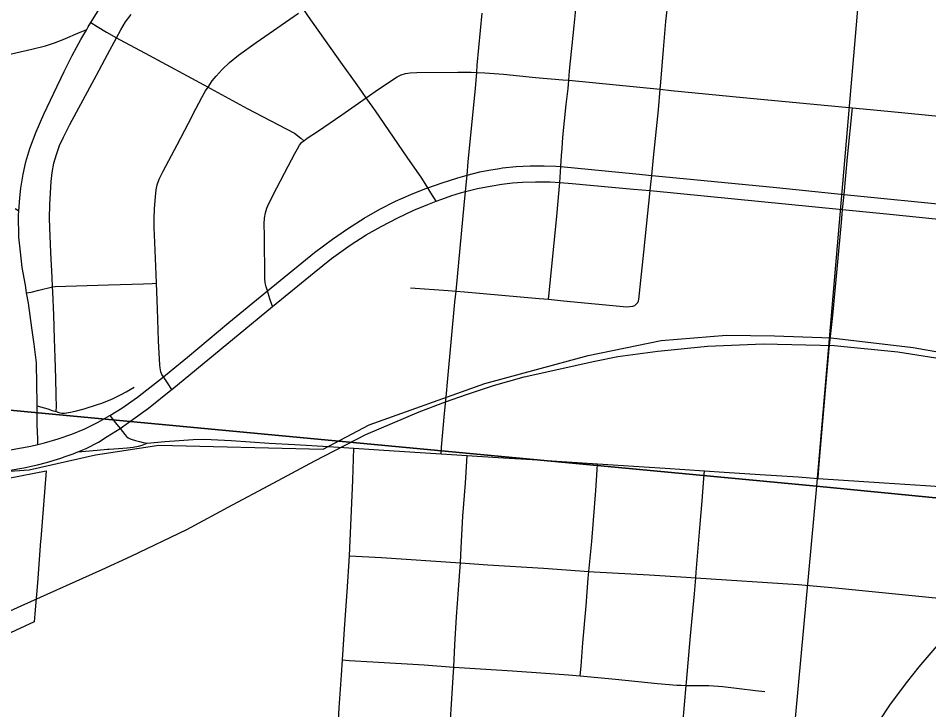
# Model space of a CAD drawing. Extents: x 0 to 34, y 0 to 22.
# Drawn here: x 7.471 to 8.075, y 19.478 to 19.937 of the extents above; entities that cross this region are included whole.
import ezdxf

# ---------------------------------------------------------------- set-up
doc = ezdxf.new("R2010")
doc.units = 0
for name, color, linetype in [('GM_X_City_Street', 7, 'Continuous'), ('GM_X_Corporation', 7, 'Continuous'), ('GM_X_County_Road', 7, 'Continuous'), ('GM_X_Rail_Line', 7, 'Continuous'), ('GM_X_State_Route', 7, 'Continuous'), ('GM_X_US_Route', 7, 'Continuous')]:
    doc.layers.add(name, color=color, linetype=linetype)

msp = doc.modelspace()

# ---------------------------------------------------------------- linework, layer by layer
at = {"layer": 'GM_X_City_Street'}
for points in [[(7.74829, 19.8157), (7.74488, 19.82134), (7.7429, 19.82455), (7.739, 19.83104), (7.72927, 19.84495), (7.70812, 19.87551), (7.70206, 19.88427), (7.69963, 19.88766), (7.69596, 19.89277), (7.68523, 19.90783), (7.66384, 19.93816), (7.66067, 19.94283), (7.65827, 19.94638), (7.62987, 19.98617), (7.6225, 19.99682), (7.6208, 19.99928)], [(7.8228, 19.75063), (7.82302, 19.75278), (7.826, 19.7813), (7.82848, 19.80586), (7.82997, 19.82325), (7.8303, 19.82802), (7.83104, 19.8386), (7.83156, 19.84595), (7.83185, 19.8506), (7.83248, 19.8582), (7.83465, 19.8797), (7.8358, 19.89047), (7.83627, 19.89585), (7.83683, 19.90204), (7.83983, 19.93206), (7.84139, 19.94746), (7.84293, 19.96286), (7.84352, 19.96865)], [(7.88002, 19.74642), (7.88129, 19.74762), (7.88203, 19.74859), (7.88244, 19.74961), (7.88265, 19.75047), (7.88405, 19.76321), (7.88602, 19.78194), (7.8878, 19.79922), (7.8902, 19.82267), (7.89061, 19.82697), (7.89127, 19.83275), (7.89248, 19.84476), (7.89571, 19.87621), (7.89697, 19.88988), (7.89742, 19.89472), (7.89908, 19.91633), (7.90067, 19.93481), (7.90224, 19.94818), (7.90403, 19.96064), (7.90435, 19.96279)], [(7.48435, 19.65441), (7.48422, 19.65805), (7.4839, 19.66742), (7.48381, 19.67613), (7.48381, 19.67997), (7.48381, 19.68189), (7.48373, 19.69397), (7.4834, 19.70852), (7.48193, 19.72085), (7.48045, 19.73179), (7.47815, 19.74798), (7.4769, 19.75494), (7.47658, 19.75669), (7.47609, 19.7599), (7.47395, 19.77181), (7.47288, 19.78201), (7.47182, 19.79187), (7.47149, 19.80651), (7.47166, 19.80899), (7.47229, 19.81801), (7.47305, 19.82443), (7.47452, 19.83363), (7.47642, 19.84185), (7.47913, 19.85073), (7.48332, 19.86174), (7.48826, 19.87342), (7.49483, 19.88731), (7.50173, 19.90161), (7.50716, 19.91238), (7.51283, 19.92282), (7.51673, 19.92951), (7.51777, 19.93129), (7.51947, 19.9341), (7.52533, 19.94378)], [(7.4964, 19.67615), (7.49647, 19.67702), (7.49662, 19.67896), (7.49653, 19.68736), (7.49619, 19.69817), (7.49571, 19.71209), (7.49539, 19.72453), (7.49491, 19.74008), (7.49419, 19.75565), (7.49402, 19.75896), (7.49372, 19.76507), (7.49299, 19.78177), (7.49226, 19.79821), (7.49207, 19.80414), (7.49211, 19.80721), (7.49221, 19.81031), (7.49233, 19.8134), (7.49323, 19.82871), (7.49389, 19.83479), (7.49501, 19.84081), (7.49666, 19.84673), (7.49874, 19.85252), (7.50124, 19.85815), (7.50543, 19.86644), (7.52312, 19.8993), (7.53057, 19.91291), (7.53647, 19.92402), (7.53928, 19.92933), (7.54249, 19.93458), (7.54619, 19.93945)], [(7.57309, 19.69082), (7.57023, 19.69518), (7.5676, 19.69921), (7.56661, 19.70072), (7.56587, 19.70264), (7.56533, 19.7053), (7.56511, 19.70691), (7.56437, 19.72313), (7.56357, 19.74427), (7.56296, 19.76131), (7.56276, 19.76715), (7.56195, 19.78829), (7.56155, 19.79799), (7.56155, 19.80404), (7.56168, 19.81078), (7.56222, 19.81858), (7.56276, 19.82316), (7.56346, 19.82663), (7.56478, 19.8303), (7.56747, 19.83568), (7.57676, 19.85305), (7.58417, 19.86732), (7.58906, 19.87689), (7.59307, 19.88434), (7.59555, 19.88887), (7.59716, 19.89129), (7.59994, 19.89547), (7.60264, 19.89869), (7.60652, 19.90311), (7.61136, 19.90774), (7.61728, 19.91259), (7.62913, 19.92099), (7.65703, 19.94037)], [(7.75164, 19.64823), (7.75203, 19.6526), (7.75402, 19.67486), (7.75506, 19.68577), (7.75624, 19.69815), (7.76081, 19.74869), (7.76157, 19.75598), (7.76255, 19.76551), (7.767, 19.81313), (7.76786, 19.82221), (7.76885, 19.83293), (7.76972, 19.84182), (7.77454, 19.89067), (7.77529, 19.90113), (7.77562, 19.90582), (7.77887, 19.94026)], [(7.51947, 19.9341), (7.52364, 19.93155), (7.52976, 19.9278), (7.53647, 19.92402), (7.53854, 19.92291), (7.5554, 19.91382), (7.59716, 19.89129), (7.5988, 19.89041), (7.62311, 19.87714), (7.65457, 19.86072), (7.65875, 19.85737), (7.66075, 19.85581)], [(7.46204, 19.9124), (7.48024, 19.91646), (7.48938, 19.91876), (7.4953, 19.92074), (7.50114, 19.9228), (7.51248, 19.92768), (7.51673, 19.92951)], [(7.63982, 19.7458), (7.63822, 19.75091), (7.63654, 19.75622), (7.63568, 19.75898), (7.63512, 19.76156), (7.63476, 19.76438), (7.63452, 19.7927), (7.63442, 19.80058), (7.63461, 19.80447), (7.63517, 19.80804), (7.63606, 19.81104), (7.63753, 19.81416), (7.64275, 19.82446), (7.6503, 19.83885), (7.65474, 19.84738), (7.65636, 19.85034), (7.65777, 19.85281), (7.65939, 19.85479), (7.66075, 19.85581), (7.66285, 19.8574), (7.66969, 19.86191), (7.68577, 19.87298), (7.69684, 19.88067), (7.70206, 19.88427), (7.71018, 19.88998), (7.72245, 19.89816), (7.72527, 19.89957), (7.72816, 19.90042), (7.73127, 19.90075), (7.73549, 19.90098), (7.76275, 19.90123), (7.77171, 19.90131), (7.77529, 19.90113), (7.78071, 19.90084), (7.79293, 19.89983), (7.81422, 19.8978), (7.83242, 19.89619), (7.83627, 19.89585), (7.89697, 19.88988), (7.90424, 19.88917), (7.95194, 19.88451), (8.02438, 19.87768), (8.04788, 19.87546), (8.09736, 19.87049)], [(8.00166, 19.63192), (8.0019, 19.63572), (8.00243, 19.64404), (8.00645, 19.69015), (8.00901, 19.71803), (8.01127, 19.73993), (8.01705, 19.80166), (8.01784, 19.81018), (8.01877, 19.82021), (8.02106, 19.84489), (8.02438, 19.87768)], [(7.47166, 19.80899), (7.46919, 19.81072)], [(7.4769, 19.75494), (7.47986, 19.75545), (7.48501, 19.75664), (7.49402, 19.75896), (7.49582, 19.75902), (7.53113, 19.76023), (7.55431, 19.76099), (7.56022, 19.76121), (7.56296, 19.76131)], [(7.73146, 19.75832), (7.75634, 19.75642), (7.76157, 19.75598), (7.76726, 19.7555), (7.8167, 19.75118), (7.8228, 19.75063), (7.83276, 19.74962), (7.87471, 19.74562), (7.87675, 19.74577), (7.87871, 19.7461), (7.88002, 19.74642)], [(7.48381, 19.67997), (7.48603, 19.67934), (7.4909, 19.67794), (7.49376, 19.67697), (7.4964, 19.67615), (7.49826, 19.67557), (7.50033, 19.67513), (7.502, 19.6751), (7.5059, 19.67588), (7.50897, 19.67651), (7.515, 19.67812), (7.52384, 19.68086), (7.52669, 19.68186), (7.52949, 19.68293), (7.53219, 19.68402), (7.53477, 19.68515), (7.53738, 19.68639), (7.54007, 19.68775), (7.5428, 19.68922), (7.54559, 19.69081), (7.54828, 19.69242)], [(7.6909, 19.58059), (7.69324, 19.63066), (7.69387, 19.65184)], [(7.75446, 19.42551), (7.75463, 19.42757), (7.75678, 19.45416), (7.75825, 19.47887), (7.75993, 19.50339), (7.7601, 19.50675), (7.76084, 19.52145), (7.76195, 19.54011), (7.76252, 19.5489), (7.76302, 19.55507), (7.76335, 19.56115), (7.764, 19.57011), (7.76442, 19.57589), (7.76507, 19.58589), (7.76614, 19.60686), (7.76787, 19.62864), (7.76877, 19.64335), (7.769, 19.64704)], [(7.84389, 19.50092), (7.84442, 19.50747), (7.84567, 19.52279), (7.84774, 19.54729), (7.84917, 19.56564), (7.84966, 19.57026), (7.85162, 19.59012), (7.8543, 19.62386), (7.85515, 19.63749), (7.85541, 19.64161)], [(7.89896, 19.28584), (7.90007, 19.31749), (7.901, 19.33649), (7.90624, 19.401), (7.907, 19.41098), (7.90789, 19.42267), (7.90983, 19.44741), (7.91196, 19.46903), (7.91414, 19.49455), (7.91433, 19.49683), (7.91711, 19.52753), (7.91964, 19.55529), (7.92053, 19.56595), (7.92081, 19.56975), (7.92173, 19.58028), (7.92345, 19.60157), (7.9247, 19.61701), (7.92591, 19.63188), (7.92632, 19.63695)], [(7.68119, 19.42876), (7.68132, 19.43165), (7.68198, 19.44579), (7.68337, 19.46749), (7.68419, 19.47982), (7.68559, 19.50152), (7.68628, 19.51151), (7.6879, 19.53522), (7.68946, 19.55668), (7.6909, 19.58059)], [(7.6909, 19.58059), (7.71207, 19.57938), (7.76442, 19.57589), (7.78256, 19.57468), (7.81963, 19.57236), (7.84966, 19.57026), (7.85323, 19.57001), (7.88961, 19.56789), (7.91418, 19.56636), (7.92053, 19.56595), (7.98845, 19.56148), (8.01316, 19.55932), (8.08173, 19.55248), (8.08253, 19.5524), (8.10541, 19.55013)], [(7.68628, 19.51151), (7.69074, 19.51115), (7.70639, 19.51017), (7.74035, 19.50823), (7.7601, 19.50675), (7.79895, 19.50433), (7.8209, 19.50277), (7.83611, 19.50154), (7.84389, 19.50092), (7.86728, 19.49877), (7.89506, 19.49583), (7.90794, 19.49483), (7.91091, 19.49471), (7.91414, 19.49455), (7.91984, 19.49449), (7.92914, 19.49447), (7.93841, 19.49386), (7.95999, 19.49133), (7.96631, 19.49052)]]:
    msp.add_lwpolyline(points, dxfattribs=at)
at = {"layer": 'GM_X_Corporation'}
for points in [[(7.08216, 20.72429), (8.08658, 20.62681), (8.00052, 19.62676), (6.98964, 19.72208)], [(8.84939, 19.54367), (8.84939, 20.54888), (8.08658, 20.62681), (8.00052, 19.62676)], [(6.98964, 19.72208), (8.00052, 19.62676), (7.91015, 18.64382), (6.90013, 18.71944)], [(8.84939, 18.54746), (8.84939, 19.54367), (8.00052, 19.62676), (7.91015, 18.64382)]]:
    msp.add_lwpolyline(points, close=True, dxfattribs=at)
msp.add_lwpolyline([(7.43971, 19.62723), (7.48984, 19.63699), (7.4863, 19.59189), (7.48617, 19.59026), (7.48401, 19.56259), (7.4824, 19.54203), (7.48198, 19.53667), (7.4446, 19.51952)], dxfattribs=at)
at = {"layer": 'GM_X_County_Road'}
msp.add_line((7.75164, 19.64823), (7.769, 19.64704), dxfattribs=at)
for points in [[(7.53209, 19.67353), (7.53582, 19.66875), (7.53881, 19.66493)], [(7.53881, 19.66493), (7.54189, 19.66098), (7.54319, 19.65965), (7.54432, 19.65884), (7.54547, 19.65822), (7.54686, 19.6577), (7.54898, 19.657), (7.55171, 19.65629), (7.55408, 19.65576), (7.55673, 19.65515)], [(7.55673, 19.65515), (7.56862, 19.65638), (7.57805, 19.65708), (7.5873, 19.65761), (7.59487, 19.65779), (7.61258, 19.65691), (7.63778, 19.65532), (7.65478, 19.65435), (7.67707, 19.65295), (7.69387, 19.65184)], [(7.51085, 19.64951), (7.52366, 19.6506), (7.53055, 19.65118)], [(7.53055, 19.65118), (7.53154, 19.65127), (7.53779, 19.6518), (7.54352, 19.65224), (7.54757, 19.65268), (7.551, 19.65321), (7.55347, 19.65391), (7.55673, 19.65515)], [(7.69387, 19.65184), (7.71028, 19.65083), (7.72737, 19.64968), (7.74824, 19.64845), (7.75164, 19.64823)], [(7.769, 19.64704), (7.77547, 19.6466), (7.793, 19.64545), (7.81203, 19.64431), (7.82833, 19.64325), (7.85541, 19.64161)], [(7.85541, 19.64161), (7.8588, 19.6414), (7.8862, 19.63956), (7.90021, 19.63867), (7.92632, 19.63695)], [(7.92632, 19.63695), (7.93941, 19.63612), (7.96328, 19.63444), (7.9883, 19.63286), (8.00166, 19.63192)], [(8.00166, 19.63192), (8.0454, 19.62885), (8.07287, 19.62713), (8.08883, 19.62603)], [(7.997, 19.40009), (8.02079, 19.43767), (8.03066, 19.45361), (8.04266, 19.47186), (8.04923, 19.48156), (8.06025, 19.49635), (8.06863, 19.50704), (8.08993, 19.53199)]]:
    msp.add_lwpolyline(points, dxfattribs=at)
at = {"layer": 'GM_X_Rail_Line'}
for points in [[(6.49404, 19.53075), (6.54586, 19.55038), (6.58368, 19.56862), (6.85677, 19.5953), (7.4786, 19.63746), (7.52247, 19.64761), (7.56455, 19.65381), (7.67346, 19.65135), (7.70398, 19.6675), (7.78072, 19.69476), (7.84922, 19.71332), (7.8975, 19.72324), (7.94081, 19.72696), (7.9728, 19.72642), (8.01023, 19.72509), (8.06456, 19.71873), (8.1184, 19.70918), (8.15442, 19.70042), (8.43186, 19.60569), (8.84939, 19.56695)], [(7.34943, 19.49118), (7.47336, 19.54747), (7.52702, 19.57137), (7.54626, 19.58033), (7.58307, 19.59802), (7.61333, 19.61427), (7.63756, 19.62727), (7.66789, 19.64355), (7.70188, 19.66105), (7.7372, 19.67597), (7.7545, 19.68266), (7.76857, 19.68747), (7.7865, 19.69345), (7.80672, 19.69918), (7.85348, 19.70967), (7.86887, 19.7126), (7.89528, 19.71624), (7.92821, 19.71957), (7.96532, 19.72109), (8.01219, 19.72007), (8.05448, 19.71572), (8.0839, 19.71107)]]:
    msp.add_lwpolyline(points, dxfattribs=at)
at = {"layer": 'GM_X_State_Route'}
for p, q in [((7.8902, 19.82267), (8.01784, 19.81018)), ((7.53039, 19.65965), (7.53881, 19.66493))]:
    msp.add_line(p, q, dxfattribs=at)
for points in [[(7.76786, 19.82221), (7.77588, 19.824), (7.78409, 19.82573), (7.79189, 19.82692), (7.79909, 19.82781), (7.80561, 19.8283), (7.8143, 19.82859), (7.82396, 19.8285), (7.8303, 19.82802)], [(7.8303, 19.82802), (7.83847, 19.82741), (7.87914, 19.82375), (7.8902, 19.82267)], [(7.74829, 19.8157), (7.75221, 19.81714), (7.75883, 19.81951), (7.76445, 19.82119), (7.76786, 19.82221)], [(7.63982, 19.7458), (7.66743, 19.76848), (7.67897, 19.77766), (7.69131, 19.78645), (7.70207, 19.79336), (7.71194, 19.79898), (7.7229, 19.80461), (7.73365, 19.80974), (7.74283, 19.81359), (7.74829, 19.8157)], [(8.01784, 19.81018), (8.0492, 19.80708), (8.10743, 19.80106), (8.15451, 19.79681), (8.18481, 19.79366), (8.19198, 19.7929)], [(7.57309, 19.69082), (7.62232, 19.73138), (7.63982, 19.7458)], [(7.53881, 19.66493), (7.54445, 19.669), (7.55758, 19.67847), (7.57248, 19.69032), (7.57309, 19.69082)], [(7.51085, 19.64951), (7.51632, 19.65179), (7.5245, 19.65595), (7.53039, 19.65965)], [(7.50235, 19.64635), (7.50784, 19.64825), (7.51085, 19.64951)], [(7.44142, 19.63507), (7.45365, 19.63589), (7.46591, 19.63736), (7.47503, 19.63885), (7.48403, 19.64088), (7.49003, 19.64244), (7.4996, 19.6454), (7.50235, 19.64635)]]:
    msp.add_lwpolyline(points, dxfattribs=at)
at = {"layer": 'GM_X_US_Route'}
for p, q in [((7.8902, 19.82267), (8.01784, 19.81018)), ((7.53039, 19.65965), (7.53881, 19.66493))]:
    msp.add_line(p, q, dxfattribs=at)
for points in [[(7.55664, 19.69058), (7.5676, 19.69921), (7.57264, 19.70332), (7.5836, 19.71234), (7.61086, 19.73518), (7.63654, 19.75622), (7.66783, 19.78171), (7.67962, 19.79062), (7.69018, 19.7979), (7.70063, 19.80446), (7.71108, 19.8104), (7.72133, 19.81563), (7.73157, 19.82003), (7.7409, 19.82383), (7.7429, 19.82455), (7.75227, 19.82792), (7.76278, 19.83125), (7.76885, 19.83293), (7.77727, 19.8351), (7.78323, 19.8363), (7.79032, 19.83744)], [(7.79032, 19.83744), (7.79235, 19.83776), (7.80153, 19.83875), (7.81075, 19.83924), (7.81999, 19.83924), (7.8278, 19.83889), (7.83104, 19.8386), (7.88067, 19.83376), (7.89127, 19.83275), (7.91239, 19.83071), (7.97402, 19.82469), (8.01877, 19.82021), (8.09415, 19.81259), (8.18018, 19.80392), (8.193, 19.80249)], [(7.76786, 19.82221), (7.77588, 19.824), (7.78409, 19.82573), (7.79189, 19.82692), (7.79909, 19.82781), (7.80561, 19.8283), (7.8143, 19.82859), (7.82396, 19.8285), (7.8303, 19.82802)], [(7.8303, 19.82802), (7.83847, 19.82741), (7.87914, 19.82375), (7.8902, 19.82267)], [(7.74829, 19.8157), (7.75221, 19.81714), (7.75883, 19.81951), (7.76445, 19.82119), (7.76786, 19.82221)], [(7.63982, 19.7458), (7.66743, 19.76848), (7.67897, 19.77766), (7.69131, 19.78645), (7.70207, 19.79336), (7.71194, 19.79898), (7.7229, 19.80461), (7.73365, 19.80974), (7.74283, 19.81359), (7.74829, 19.8157)], [(8.01784, 19.81018), (8.0492, 19.80708), (8.10743, 19.80106), (8.15451, 19.79681), (8.18481, 19.79366), (8.19198, 19.7929)], [(7.57309, 19.69082), (7.62232, 19.73138), (7.63982, 19.7458)], [(7.48435, 19.65441), (7.48883, 19.65546), (7.49786, 19.6581), (7.50676, 19.66117), (7.51547, 19.66476), (7.52391, 19.66892), (7.53209, 19.67353), (7.54008, 19.67852), (7.55038, 19.68565), (7.55664, 19.69058)], [(7.53881, 19.66493), (7.54445, 19.669), (7.55758, 19.67847), (7.57248, 19.69032), (7.57309, 19.69082)], [(7.51085, 19.64951), (7.51632, 19.65179), (7.5245, 19.65595), (7.53039, 19.65965)], [(7.4635, 19.65063), (7.46733, 19.65111), (7.47967, 19.65331), (7.48435, 19.65441)], [(7.50235, 19.64635), (7.50784, 19.64825), (7.51085, 19.64951)], [(7.44142, 19.63507), (7.45365, 19.63589), (7.46591, 19.63736), (7.47503, 19.63885), (7.48403, 19.64088), (7.49003, 19.64244), (7.4996, 19.6454), (7.50235, 19.64635)]]:
    msp.add_lwpolyline(points, dxfattribs=at)

doc.saveas('drawing.dxf')
